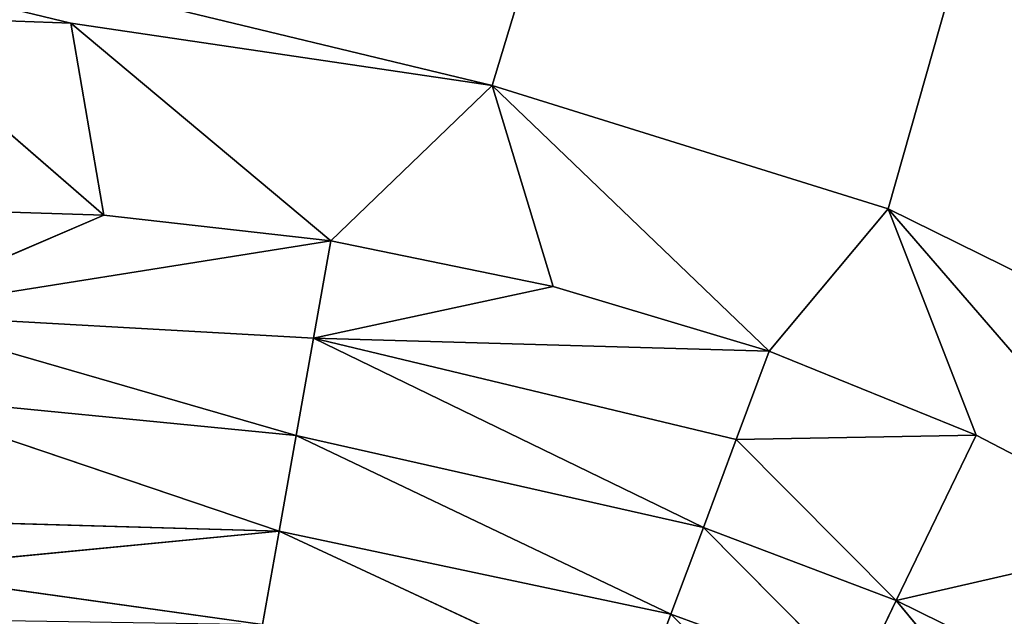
# Model space of a CAD drawing. Extents: x 0 to 500, y 0 to 420.
# Tile 259 of 266: x 463.18 to 467.4, y 322.01 to 324.57. Entities that reach past the tile are written whole.
import ezdxf

# ---------------------------------------------------------------- set-up
doc = ezdxf.new("R2010")
doc.units = 0
doc.header["$LTSCALE"] = 25.4
doc.layers.get('0').update_dxf_attribs({"linetype": 'CONTINUOUS'})

# ---------------------------------------------------------------- blocks, each defined once
blk = doc.blocks.new('5902539864175_-_S_STL')
at = {"color": 0}
for p, q in [((463.3997, 103, 95.4477), (267.2341, 103, 48.0388)), ((465.205, 103, 95.7146), (267.2341, 103, 48.0388)), ((463.3997, 103, 95.4477), (267.2341, 103, 48.0388)), ((465.205, 103, 95.7146), (267.2341, 103, 48.0388)), ((463.5409, 102.9341, 96.271), (462.558, 103, 95.4183)), ((463.3997, 103, 95.4477), (462.558, 103, 95.4183)), ((463.5409, 102.9341, 96.271), (462.558, 103, 95.4183)), ((463.3997, 103, 95.4477), (462.558, 103, 95.4183)), ((465.205, 103, 95.7146), (463.3997, 103, 95.4477)), ((463.3997, 103, 95.4477), (464.5135, 102.9372, 96.3809)), ((463.3997, 103, 95.4477), (463.5409, 102.9341, 96.271)), ((463.3997, 103, 95.4477), (464.5135, 102.9372, 96.3809)), ((463.3997, 103, 95.4477), (463.5409, 102.9341, 96.271)), ((465.205, 103, 95.7146), (463.3997, 103, 95.4477)), ((464.5135, 102.9372, 96.3809), (465.205, 103, 95.7146)), ((464.5135, 102.9372, 96.3809), (465.205, 103, 95.7146)), ((466.3908, 102.9429, 96.8534), (465.205, 103, 95.7146)), ((465.205, 103, 95.7146), (465.4664, 102.9401, 96.5754)), ((466.3908, 102.9429, 96.8534), (465.205, 103, 95.7146)), ((466.901, 103, 96.2429), (465.205, 103, 95.7146)), ((465.205, 103, 95.7146), (465.4664, 102.9401, 96.5754)), ((465.205, 103, 95.7146), (494.1707, 103)), ((465.205, 103, 95.7146), (494.1707, 103)), ((466.901, 103, 96.2429), (465.205, 103, 95.7146)), ((466.3908, 102.9429, 96.8534), (466.901, 103, 96.2429)), ((466.3908, 102.9429, 96.8534), (466.901, 103, 96.2429)), ((467.2776, 102.9455, 97.2131), (466.901, 103, 96.2429)), ((467.2776, 102.9455, 97.2131), (466.901, 103, 96.2429)), ((468.1183, 102.9479, 97.6505), (466.901, 103, 96.2429)), ((468.1183, 102.9479, 97.6505), (466.901, 103, 96.2429)), ((468.4417, 103, 97.004), (466.901, 103, 96.2429)), ((466.901, 103, 96.2429), (494.1707, 103)), ((468.4417, 103, 97.004), (466.901, 103, 96.2429)), ((466.901, 103, 96.2429), (494.1707, 103)), ((464.5135, 102.9372, 96.3809), (462.558, 102.835, 96.6921)), ((464.5135, 102.9372, 96.3809), (462.558, 102.835, 96.6921)), ((463.5409, 102.9341, 96.271), (462.558, 102.9322, 96.2388)), ((462.558, 102.835, 96.6921), (463.5409, 102.9341, 96.271)), ((463.5409, 102.9341, 96.271), (462.558, 102.9322, 96.2388)), ((462.558, 102.835, 96.6921), (463.5409, 102.9341, 96.271)), ((464.5135, 102.9372, 96.3809), (463.5409, 102.9341, 96.271)), ((464.5135, 102.9372, 96.3809), (463.5409, 102.9341, 96.271)), ((464.4393, 102.8505, 96.7978), (466.3908, 102.9429, 96.8534)), ((464.4393, 102.8505, 96.7978), (466.3908, 102.9429, 96.8534)), ((464.4393, 102.8505, 96.7978), (465.4664, 102.9401, 96.5754)), ((464.4393, 102.8505, 96.7978), (465.4664, 102.9401, 96.5754)), ((464.4393, 102.8505, 96.7978), (464.5135, 102.9372, 96.3809)), ((464.4393, 102.8505, 96.7978), (464.5135, 102.9372, 96.3809)), ((464.5135, 102.9372, 96.3809), (465.4664, 102.9401, 96.5754)), ((464.5135, 102.9372, 96.3809), (465.4664, 102.9401, 96.5754)), ((465.4664, 102.9401, 96.5754), (466.3908, 102.9429, 96.8534)), ((465.4664, 102.9401, 96.5754), (466.3908, 102.9429, 96.8534)), ((466.2501, 102.8644, 97.231), (467.2776, 102.9455, 97.2131)), ((466.2501, 102.8644, 97.231), (467.2776, 102.9455, 97.2131)), ((466.2501, 102.8644, 97.231), (466.3908, 102.9429, 96.8534)), ((466.2501, 102.8644, 97.231), (466.3908, 102.9429, 96.8534)), ((466.3908, 102.9429, 96.8534), (467.2776, 102.9455, 97.2131)), ((466.3908, 102.9429, 96.8534), (467.2776, 102.9455, 97.2131)), ((466.936, 102.7626, 97.9211), (468.1183, 102.9479, 97.6505)), ((466.936, 102.7626, 97.9211), (468.1183, 102.9479, 97.6505)), ((466.936, 102.7626, 97.9211), (467.2776, 102.9455, 97.2131)), ((466.936, 102.7626, 97.9211), (467.2776, 102.9455, 97.2131)), ((467.2776, 102.9455, 97.2131), (468.1183, 102.9479, 97.6505)), ((467.2776, 102.9455, 97.2131), (468.1183, 102.9479, 97.6505)), ((464.4393, 102.8505, 96.7978), (462.558, 102.835, 96.6921)), ((464.4393, 102.8505, 96.7978), (462.558, 102.835, 96.6921)), ((464.3653, 102.7246, 97.2141), (462.558, 102.835, 96.6921)), ((464.3653, 102.7246, 97.2141), (462.558, 102.835, 96.6921)), ((464.4393, 102.8505, 96.7978), (464.3653, 102.7246, 97.2141)), ((464.4393, 102.8505, 96.7978), (464.3653, 102.7246, 97.2141)), ((466.2501, 102.8644, 97.231), (464.4393, 102.8505, 96.7978)), ((466.2501, 102.8644, 97.231), (464.4393, 102.8505, 96.7978)), ((464.4393, 102.8505, 96.7978), (466.1095, 102.7509, 97.6079)), ((464.4393, 102.8505, 96.7978), (466.1095, 102.7509, 97.6079)), ((466.1095, 102.7509, 97.6079), (466.2501, 102.8644, 97.231)), ((466.1095, 102.7509, 97.6079), (466.2501, 102.8644, 97.231)), ((466.936, 102.7626, 97.9211), (466.2501, 102.8644, 97.231)), ((466.936, 102.7626, 97.9211), (466.2501, 102.8644, 97.231)), ((466.1095, 102.7509, 97.6079), (464.3653, 102.7246, 97.2141)), ((466.1095, 102.7509, 97.6079), (464.3653, 102.7246, 97.2141)), ((465.9708, 102.6016, 97.98), (466.1095, 102.7509, 97.6079)), ((465.9708, 102.6016, 97.98), (466.1095, 102.7509, 97.6079)), ((466.936, 102.7626, 97.9211), (466.1095, 102.7509, 97.6079)), ((466.936, 102.7626, 97.9211), (466.1095, 102.7509, 97.6079)), ((466.7675, 102.6207, 98.2705), (466.1095, 102.7509, 97.6079)), ((466.7675, 102.6207, 98.2705), (466.1095, 102.7509, 97.6079)), ((466.936, 102.7626, 97.9211), (466.7675, 102.6207, 98.2705)), ((466.936, 102.7626, 97.9211), (466.7675, 102.6207, 98.2705)), ((467.7209, 102.7735, 98.3078), (466.936, 102.7626, 97.9211)), ((467.7209, 102.7735, 98.3078), (466.936, 102.7626, 97.9211)), ((467.5247, 102.6382, 98.6323), (466.936, 102.7626, 97.9211)), ((467.5247, 102.6382, 98.6323), (466.936, 102.7626, 97.9211)), ((462.558, 102.7307, 97.037), (464.3653, 102.7246, 97.2141)), ((462.558, 102.7307, 97.037), (464.3653, 102.7246, 97.2141)), ((462.558, 102.7307, 97.037), (464.2923, 102.559, 97.6244)), ((462.558, 102.7307, 97.037), (464.2923, 102.559, 97.6244)), ((464.2923, 102.559, 97.6244), (464.3653, 102.7246, 97.2141)), ((464.2923, 102.559, 97.6244), (464.3653, 102.7246, 97.2141)), ((465.9708, 102.6016, 97.98), (464.3653, 102.7246, 97.2141)), ((465.9708, 102.6016, 97.98), (464.3653, 102.7246, 97.2141)), ((465.9708, 102.6016, 97.98), (464.2923, 102.559, 97.6244)), ((465.9708, 102.6016, 97.98), (464.2923, 102.559, 97.6244)), ((465.8354, 102.417, 98.3429), (465.9708, 102.6016, 97.98)), ((465.8354, 102.417, 98.3429), (465.9708, 102.6016, 97.98)), ((466.7675, 102.6207, 98.2705), (465.9708, 102.6016, 97.98)), ((466.7675, 102.6207, 98.2705), (465.9708, 102.6016, 97.98)), ((466.6028, 102.4453, 98.6118), (465.9708, 102.6016, 97.98)), ((466.6028, 102.4453, 98.6118), (465.9708, 102.6016, 97.98)), ((462.558, 102.5115, 97.5739), (464.2923, 102.559, 97.6244)), ((462.558, 102.5115, 97.5739), (464.2923, 102.559, 97.6244)), ((462.558, 102.401, 97.7913), (464.2923, 102.559, 97.6244)), ((462.558, 102.401, 97.7913), (464.2923, 102.559, 97.6244)), ((464.2213, 102.3539, 98.0234), (464.2923, 102.559, 97.6244)), ((464.2213, 102.3539, 98.0234), (464.2923, 102.559, 97.6244)), ((465.8354, 102.417, 98.3429), (464.2923, 102.559, 97.6244)), ((465.8354, 102.417, 98.3429), (464.2923, 102.559, 97.6244)), ((462.558, 102.401, 97.7913), (464.2213, 102.3539, 98.0234)), ((462.558, 102.401, 97.7913), (464.2213, 102.3539, 98.0234))]:
    blk.add_line(p, q, dxfattribs=at)
mesh = blk.add_polyface(dxfattribs=at)
corners = [(463.3997, 103, 95.4477), (267.2341, 103, 48.0388), (462.558, 103, 95.4183)]
mesh.append_faces([[corners[k] for k in face] for face in [(0, 1, 2)]], dxfattribs={"color": 0})
mesh = blk.add_polyface(dxfattribs=at)
corners = [(465.205, 103, 95.7146), (494.1707, 103), (267.2341, 103, 48.0388)]
mesh.append_faces([[corners[k] for k in face] for face in [(0, 1, 2)]], dxfattribs={"color": 0})
mesh = blk.add_polyface(dxfattribs=at)
corners = [(465.205, 103, 95.7146), (267.2341, 103, 48.0388), (463.3997, 103, 95.4477)]
mesh.append_faces([[corners[k] for k in face] for face in [(0, 1, 2)]], dxfattribs={"color": 0})
mesh = blk.add_polyface(dxfattribs=at)
corners = [(463.5409, 102.9341, 96.271), (462.558, 103, 95.4183), (462.558, 102.9322, 96.2388)]
mesh.append_faces([[corners[k] for k in face] for face in [(0, 1, 2)]], dxfattribs={"color": 0})
mesh = blk.add_polyface(dxfattribs=at)
corners = [(463.5409, 102.9341, 96.271), (463.3997, 103, 95.4477), (462.558, 103, 95.4183)]
mesh.append_faces([[corners[k] for k in face] for face in [(0, 1, 2)]], dxfattribs={"color": 0})
mesh = blk.add_polyface(dxfattribs=at)
corners = [(464.5135, 102.9372, 96.3809), (465.205, 103, 95.7146), (463.3997, 103, 95.4477)]
mesh.append_faces([[corners[k] for k in face] for face in [(0, 1, 2)]], dxfattribs={"color": 0})
mesh = blk.add_polyface(dxfattribs=at)
corners = [(464.5135, 102.9372, 96.3809), (463.3997, 103, 95.4477), (463.5409, 102.9341, 96.271)]
mesh.append_faces([[corners[k] for k in face] for face in [(0, 1, 2)]], dxfattribs={"color": 0})
mesh = blk.add_polyface(dxfattribs=at)
corners = [(465.4664, 102.9401, 96.5754), (465.205, 103, 95.7146), (464.5135, 102.9372, 96.3809)]
mesh.append_faces([[corners[k] for k in face] for face in [(0, 1, 2)]], dxfattribs={"color": 0})
mesh = blk.add_polyface(dxfattribs=at)
corners = [(466.3908, 102.9429, 96.8534), (465.205, 103, 95.7146), (465.4664, 102.9401, 96.5754)]
mesh.append_faces([[corners[k] for k in face] for face in [(0, 1, 2)]], dxfattribs={"color": 0})
mesh = blk.add_polyface(dxfattribs=at)
corners = [(466.3908, 102.9429, 96.8534), (466.901, 103, 96.2429), (465.205, 103, 95.7146)]
mesh.append_faces([[corners[k] for k in face] for face in [(0, 1, 2)]], dxfattribs={"color": 0})
mesh = blk.add_polyface(dxfattribs=at)
corners = [(466.901, 103, 96.2429), (494.1707, 103), (465.205, 103, 95.7146)]
mesh.append_faces([[corners[k] for k in face] for face in [(0, 1, 2)]], dxfattribs={"color": 0})
mesh = blk.add_polyface(dxfattribs=at)
corners = [(467.2776, 102.9455, 97.2131), (466.901, 103, 96.2429), (466.3908, 102.9429, 96.8534)]
mesh.append_faces([[corners[k] for k in face] for face in [(0, 1, 2)]], dxfattribs={"color": 0})
mesh = blk.add_polyface(dxfattribs=at)
corners = [(468.1183, 102.9479, 97.6505), (466.901, 103, 96.2429), (467.2776, 102.9455, 97.2131)]
mesh.append_faces([[corners[k] for k in face] for face in [(0, 1, 2)]], dxfattribs={"color": 0})
mesh = blk.add_polyface(dxfattribs=at)
corners = [(468.1183, 102.9479, 97.6505), (468.4417, 103, 97.004), (466.901, 103, 96.2429)]
mesh.append_faces([[corners[k] for k in face] for face in [(0, 1, 2)]], dxfattribs={"color": 0})
mesh = blk.add_polyface(dxfattribs=at)
corners = [(468.4417, 103, 97.004), (494.1707, 103), (466.901, 103, 96.2429)]
mesh.append_faces([[corners[k] for k in face] for face in [(0, 1, 2)]], dxfattribs={"color": 0})
mesh = blk.add_polyface(dxfattribs=at)
corners = [(464.4393, 102.8505, 96.7978), (464.5135, 102.9372, 96.3809), (462.558, 102.835, 96.6921)]
mesh.append_faces([[corners[k] for k in face] for face in [(0, 1, 2)]], dxfattribs={"color": 0})
mesh = blk.add_polyface(dxfattribs=at)
corners = [(462.558, 102.835, 96.6921), (464.5135, 102.9372, 96.3809), (463.5409, 102.9341, 96.271)]
mesh.append_faces([[corners[k] for k in face] for face in [(0, 1, 2)]], dxfattribs={"color": 0})
mesh = blk.add_polyface(dxfattribs=at)
corners = [(462.558, 102.835, 96.6921), (463.5409, 102.9341, 96.271), (462.558, 102.9322, 96.2388)]
mesh.append_faces([[corners[k] for k in face] for face in [(0, 1, 2)]], dxfattribs={"color": 0})
mesh = blk.add_polyface(dxfattribs=at)
corners = [(466.3908, 102.9429, 96.8534), (465.4664, 102.9401, 96.5754), (464.4393, 102.8505, 96.7978)]
mesh.append_faces([[corners[k] for k in face] for face in [(0, 1, 2)]], dxfattribs={"color": 0})
mesh = blk.add_polyface(dxfattribs=at)
corners = [(466.2501, 102.8644, 97.231), (466.3908, 102.9429, 96.8534), (464.4393, 102.8505, 96.7978)]
mesh.append_faces([[corners[k] for k in face] for face in [(0, 1, 2)]], dxfattribs={"color": 0})
mesh = blk.add_polyface(dxfattribs=at)
corners = [(464.4393, 102.8505, 96.7978), (465.4664, 102.9401, 96.5754), (464.5135, 102.9372, 96.3809)]
mesh.append_faces([[corners[k] for k in face] for face in [(0, 1, 2)]], dxfattribs={"color": 0})
mesh = blk.add_polyface(dxfattribs=at)
corners = [(466.2501, 102.8644, 97.231), (467.2776, 102.9455, 97.2131), (466.3908, 102.9429, 96.8534)]
mesh.append_faces([[corners[k] for k in face] for face in [(0, 1, 2)]], dxfattribs={"color": 0})
mesh = blk.add_polyface(dxfattribs=at)
corners = [(466.936, 102.7626, 97.9211), (467.2776, 102.9455, 97.2131), (466.2501, 102.8644, 97.231)]
mesh.append_faces([[corners[k] for k in face] for face in [(0, 1, 2)]], dxfattribs={"color": 0})
mesh = blk.add_polyface(dxfattribs=at)
corners = [(466.936, 102.7626, 97.9211), (468.1183, 102.9479, 97.6505), (467.2776, 102.9455, 97.2131)]
mesh.append_faces([[corners[k] for k in face] for face in [(0, 1, 2)]], dxfattribs={"color": 0})
mesh = blk.add_polyface(dxfattribs=at)
corners = [(467.7209, 102.7735, 98.3078), (468.1183, 102.9479, 97.6505), (466.936, 102.7626, 97.9211)]
mesh.append_faces([[corners[k] for k in face] for face in [(0, 1, 2)]], dxfattribs={"color": 0})
mesh = blk.add_polyface(dxfattribs=at)
corners = [(464.3653, 102.7246, 97.2141), (464.4393, 102.8505, 96.7978), (462.558, 102.835, 96.6921)]
mesh.append_faces([[corners[k] for k in face] for face in [(0, 1, 2)]], dxfattribs={"color": 0})
mesh = blk.add_polyface(dxfattribs=at)
corners = [(464.3653, 102.7246, 97.2141), (462.558, 102.835, 96.6921), (462.558, 102.7307, 97.037)]
mesh.append_faces([[corners[k] for k in face] for face in [(0, 1, 2)]], dxfattribs={"color": 0})
mesh = blk.add_polyface(dxfattribs=at)
corners = [(466.1095, 102.7509, 97.6079), (464.4393, 102.8505, 96.7978), (464.3653, 102.7246, 97.2141)]
mesh.append_faces([[corners[k] for k in face] for face in [(0, 1, 2)]], dxfattribs={"color": 0})
mesh = blk.add_polyface(dxfattribs=at)
corners = [(466.1095, 102.7509, 97.6079), (466.2501, 102.8644, 97.231), (464.4393, 102.8505, 96.7978)]
mesh.append_faces([[corners[k] for k in face] for face in [(0, 1, 2)]], dxfattribs={"color": 0})
mesh = blk.add_polyface(dxfattribs=at)
corners = [(466.936, 102.7626, 97.9211), (466.2501, 102.8644, 97.231), (466.1095, 102.7509, 97.6079)]
mesh.append_faces([[corners[k] for k in face] for face in [(0, 1, 2)]], dxfattribs={"color": 0})
mesh = blk.add_polyface(dxfattribs=at)
corners = [(465.9708, 102.6016, 97.98), (466.1095, 102.7509, 97.6079), (464.3653, 102.7246, 97.2141)]
mesh.append_faces([[corners[k] for k in face] for face in [(0, 1, 2)]], dxfattribs={"color": 0})
mesh = blk.add_polyface(dxfattribs=at)
corners = [(466.7675, 102.6207, 98.2705), (466.1095, 102.7509, 97.6079), (465.9708, 102.6016, 97.98)]
mesh.append_faces([[corners[k] for k in face] for face in [(0, 1, 2)]], dxfattribs={"color": 0})
mesh = blk.add_polyface(dxfattribs=at)
corners = [(466.7675, 102.6207, 98.2705), (466.936, 102.7626, 97.9211), (466.1095, 102.7509, 97.6079)]
mesh.append_faces([[corners[k] for k in face] for face in [(0, 1, 2)]], dxfattribs={"color": 0})
mesh = blk.add_polyface(dxfattribs=at)
corners = [(467.5247, 102.6382, 98.6323), (466.936, 102.7626, 97.9211), (466.7675, 102.6207, 98.2705)]
mesh.append_faces([[corners[k] for k in face] for face in [(0, 1, 2)]], dxfattribs={"color": 0})
mesh = blk.add_polyface(dxfattribs=at)
corners = [(467.5247, 102.6382, 98.6323), (467.7209, 102.7735, 98.3078), (466.936, 102.7626, 97.9211)]
mesh.append_faces([[corners[k] for k in face] for face in [(0, 1, 2)]], dxfattribs={"color": 0})
mesh = blk.add_polyface(dxfattribs=at)
corners = [(464.2923, 102.559, 97.6244), (464.3653, 102.7246, 97.2141), (462.558, 102.7307, 97.037)]
mesh.append_faces([[corners[k] for k in face] for face in [(0, 1, 2)]], dxfattribs={"color": 0})
mesh = blk.add_polyface(dxfattribs=at)
corners = [(464.2923, 102.559, 97.6244), (462.558, 102.7307, 97.037), (462.558, 102.5115, 97.5739)]
mesh.append_faces([[corners[k] for k in face] for face in [(0, 1, 2)]], dxfattribs={"color": 0})
mesh = blk.add_polyface(dxfattribs=at)
corners = [(465.9708, 102.6016, 97.98), (464.3653, 102.7246, 97.2141), (464.2923, 102.559, 97.6244)]
mesh.append_faces([[corners[k] for k in face] for face in [(0, 1, 2)]], dxfattribs={"color": 0})
mesh = blk.add_polyface(dxfattribs=at)
corners = [(465.8354, 102.417, 98.3429), (465.9708, 102.6016, 97.98), (464.2923, 102.559, 97.6244)]
mesh.append_faces([[corners[k] for k in face] for face in [(0, 1, 2)]], dxfattribs={"color": 0})
mesh = blk.add_polyface(dxfattribs=at)
corners = [(466.6028, 102.4453, 98.6118), (465.9708, 102.6016, 97.98), (465.8354, 102.417, 98.3429)]
mesh.append_faces([[corners[k] for k in face] for face in [(0, 1, 2)]], dxfattribs={"color": 0})
mesh = blk.add_polyface(dxfattribs=at)
corners = [(466.6028, 102.4453, 98.6118), (466.7675, 102.6207, 98.2705), (465.9708, 102.6016, 97.98)]
mesh.append_faces([[corners[k] for k in face] for face in [(0, 1, 2)]], dxfattribs={"color": 0})
mesh = blk.add_polyface(dxfattribs=at)
corners = [(462.558, 102.401, 97.7913), (464.2923, 102.559, 97.6244), (462.558, 102.5115, 97.5739)]
mesh.append_faces([[corners[k] for k in face] for face in [(0, 1, 2)]], dxfattribs={"color": 0})
mesh = blk.add_polyface(dxfattribs=at)
corners = [(464.2213, 102.3539, 98.0234), (464.2923, 102.559, 97.6244), (462.558, 102.401, 97.7913)]
mesh.append_faces([[corners[k] for k in face] for face in [(0, 1, 2)]], dxfattribs={"color": 0})
mesh = blk.add_polyface(dxfattribs=at)
corners = [(465.8354, 102.417, 98.3429), (464.2923, 102.559, 97.6244), (464.2213, 102.3539, 98.0234)]
mesh.append_faces([[corners[k] for k in face] for face in [(0, 1, 2)]], dxfattribs={"color": 0})
mesh = blk.add_polyface(dxfattribs=at)
corners = [(464.2213, 102.3539, 98.0234), (462.558, 102.401, 97.7913), (462.558, 102.2833, 97.9977)]
mesh.append_faces([[corners[k] for k in face] for face in [(0, 1, 2)]], dxfattribs={"color": 0})

msp = doc.modelspace()

# ---------------------------------------------------------------- block references
at = {"color": 254, "extrusion": (0, -1, -5.55112e-17)}
msp.add_blockref('5902539864175_-_S_STL', (0, 0, -420), dxfattribs=at)

doc.saveas('drawing.dxf')
